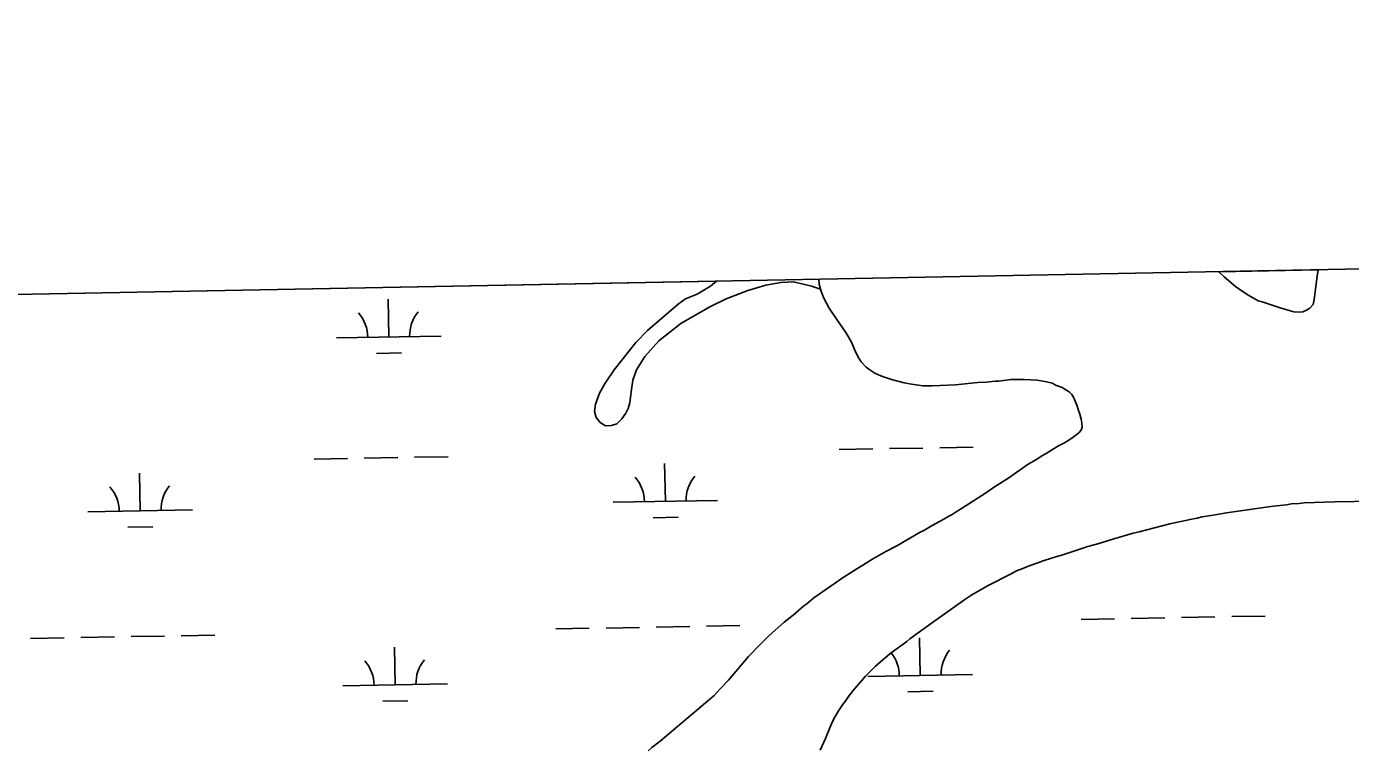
# Model space of a CAD drawing. Extents: x 3957609 to 3995875, y 234277 to 260273.
# Drawn here: x 3979998 to 3981263, y 257796 to 258486 of the extents above; entities that cross this region are included whole.
import ezdxf

# ---------------------------------------------------------------- set-up
doc = ezdxf.new("R2010")
doc.units = 0
for name, color, linetype in [('V-GRID-FRAM', 7, 'Continuous'), ('V-TOPO-SHOR', 7, 'Continuous'), ('V-WETL-SWMP', 7, 'Continuous')]:
    doc.layers.add(name, color=color, linetype=linetype)

msp = doc.modelspace()

# ---------------------------------------------------------------- linework, layer by layer
at = {"layer": 'V-GRID-FRAM'}
for points in [[(3961534.646, 257877.621), (3993438.57, 258485.581), (3993792.928, 240306.336), (3961873.139, 239698.074), (3961534.646, 257877.621)], [(3961534.646, 257877.621), (3993438.57, 258485.581)]]:
    msp.add_lwpolyline(points, dxfattribs=at)
at = {"layer": 'V-TOPO-SHOR'}
for points in [[(3981229.547, 258237.185), (3981230.954, 258246.968), (3981231.978, 258252.973)], [(3980756.33, 258234.619), (3980747.761, 258237.478), (3980730.615, 258241.342), (3980718.428, 258240.998), (3980704.086, 258238.321), (3980687.005, 258233.218), (3980666.112, 258225.298), (3980650.678, 258217.458), (3980623.028, 258201.57), (3980602.005, 258185.073), (3980588.497, 258170.109), (3980580.552, 258157.462), (3980577.104, 258147.531), (3980575.404, 258136.327), (3980574.195, 258125.704), (3980572.422, 258120.445), (3980570.357, 258116.064), (3980566.632, 258110.618), (3980561.641, 258105.763), (3980556.566, 258104.026), (3980550.813, 258103.95), (3980545.851, 258106.893), (3980541.97, 258111.782), (3980540.43, 258117.637), (3980541.335, 258124.653), (3980545.079, 258134.975), (3980550.574, 258144.607), (3980559.296, 258157.444), (3980579.866, 258183.4), (3980591.024, 258194.961), (3980620.464, 258220.203), (3980627.503, 258225.149), (3980638.341, 258229.691), (3980651.141, 258237.347), (3980656.846, 258242.013)], [(3980754.614, 258243.876), (3980754.602, 258243.632), (3980755.171, 258239.126), (3980756.33, 258234.619)], [(3981137.115, 258251.165), (3981137.969, 258250.247), (3981142.067, 258246.317), (3981152.995, 258237.074), (3981156.12, 258234.715), (3981163.931, 258229.398), (3981174.677, 258223.289), (3981178.392, 258222.298), (3981195.407, 258216.754), (3981204.205, 258213.979), (3981208.508, 258212.789), (3981212.618, 258212.381), (3981217.124, 258212.953), (3981220.849, 258214.311), (3981223.989, 258216.256), (3981226.938, 258219.769), (3981228.13, 258224.465), (3981229.547, 258237.185)], [(3980970.778, 258146.118), (3980967.061, 258146.915), (3980963.147, 258147.517), (3980950.816, 258148.15), (3980944.943, 258147.976), (3980938.09, 258148), (3980926.73, 258146.671), (3980923.4, 258146.489), (3980914.782, 258145.541), (3980906.754, 258145.178), (3980885.211, 258143.106), (3980862.888, 258142.209), (3980854.274, 258142.239), (3980849.969, 258142.647), (3980843.315, 258143.651), (3980836.272, 258145.047), (3980824.146, 258148.224), (3980820.234, 258149.414), (3980815.54, 258150.997), (3980811.63, 258152.578), (3980808.308, 258154.157), (3980802.644, 258157.896), (3980800.106, 258160.059), (3980795.232, 258165.169), (3980793.09, 258168.503), (3980789.784, 258174.586), (3980785.512, 258184.586), (3980780.65, 258193.218), (3980771.887, 258205.584), (3980764.682, 258216.379), (3980759.627, 258225.992), (3980757.686, 258230.502), (3980756.33, 258234.619)], [(3980668.418, 257860.799), (3980687.687, 257883.243), (3980697.71, 257893.78), (3980706.947, 257903.144), (3980721.678, 257916.208), (3980730.122, 257922.831), (3980740.532, 257931.799), (3980743.28, 257933.749), (3980749.957, 257939.401), (3980754.079, 257942.322), (3980779.008, 257959.654), (3980785.09, 257963.353), (3980788.428, 257965.69), (3980799.416, 257972.11), (3980805.499, 257976.003), (3980818.645, 257983.591), (3980829.434, 257989.229), (3980851.605, 258002.265), (3980854.352, 258003.625), (3980863.572, 258008.878), (3980873.576, 258014.321), (3980879.071, 258017.631), (3980882.014, 258019.185), (3980885.938, 258021.717), (3980890.255, 258024.049), (3980914.983, 258040.208), (3980922.638, 258045.467), (3980935.393, 258053.643), (3980946.974, 258061.823), (3980954.824, 258067.082), (3980962.674, 258071.751), (3980967.973, 258075.256), (3980971.896, 258077.394), (3980974.448, 258079.147), (3980977.979, 258081.289), (3980983.67, 258084.594), (3980988.77, 258087.316), (3980993.675, 258090.237), (3980997.798, 258092.963), (3981003.1, 258097.249), (3981005.263, 258099.786), (3981006.252, 258102.719), (3981006.069, 258106.246), (3981005.496, 258110.358), (3981004.142, 258115.063), (3981002.594, 258119.376), (3981001.435, 258123.687), (3980998.523, 258130.744), (3980996.577, 258133.689), (3980994.042, 258136.44), (3980990.916, 258138.41), (3980987.203, 258140.38), (3980983.879, 258141.762), (3980980.947, 258142.754), (3980978.018, 258144.525), (3980970.778, 258146.118)], [(3981284.982, 258031.799), (3981247.781, 258031.348), (3981218.607, 258030.281), (3981213.71, 258029.712), (3981206.462, 258029.153), (3981201.565, 258028.387), (3981189.03, 258027.062), (3981144.369, 258020.57), (3981133.398, 258018.653), (3981121.056, 258016.74), (3981116.352, 258015.583), (3981109.495, 258014.432), (3981090.293, 258010.197), (3981060.702, 258002.474), (3981055.019, 258001.124), (3981035.813, 257995.519), (3981021.307, 257991.068), (3981011.703, 257988.363)], [(3981011.703, 257988.363), (3980987.791, 257980.619), (3980982.302, 257979.073), (3980969.953, 257975.008), (3980954.075, 257969.388), (3980949.76, 257967.447), (3980943.681, 257965.118), (3980937.994, 257962.204), (3980916.416, 257951.319), (3980905.429, 257944.702), (3980900.917, 257942.174), (3980894.242, 257937.695), (3980867.745, 257919.194), (3980863.424, 257915.88), (3980841.636, 257900.299), (3980838.69, 257897.764), (3980827.304, 257889.387), (3980822.395, 257885.49), (3980813.557, 257878.279), (3980808.646, 257873.794), (3980799.215, 257864.627), (3980787.613, 257850.768), (3980783.089, 257845.107), (3980779.94, 257840.42), (3980777.382, 257837.102), (3980773.445, 257831.437), (3980770.293, 257825.969), (3980767.729, 257821.082), (3980765.755, 257816.782), (3980761.014, 257805.053), (3980756.078, 257793.717)], [(3980603.162, 257802.288), (3980654.659, 257846.166), (3980660.361, 257852.411), (3980668.418, 257860.799)], [(3980591.577, 257793.232), (3980595.112, 257796.351), (3980603.162, 257802.288)]]:
    msp.add_lwpolyline(points, dxfattribs=at)
at = {"layer": 'V-WETL-SWMP'}
for p, q in [((3981137.115, 258251.165), (3981231.977, 258252.973)), ((3981231.977, 258252.973), (3981230.954, 258246.968)), ((3979576.057, 258221.417), (3980656.846, 258242.013)), ((3980656.846, 258242.013), (3980651.141, 258237.346)), ((3980704.085, 258238.321), (3980718.427, 258240.998)), ((3980718.427, 258240.998), (3980730.616, 258241.343)), ((3980730.616, 258241.343), (3980747.761, 258237.478)), ((3981137.969, 258250.247), (3981137.115, 258251.165)), ((3981142.066, 258246.317), (3981137.969, 258250.247)), ((3981152.996, 258237.074), (3981142.066, 258246.317)), ((3981230.954, 258246.968), (3981229.548, 258237.184)), ((3980638.341, 258229.691), (3980627.502, 258225.148)), ((3980651.141, 258237.346), (3980638.341, 258229.691)), ((3980666.111, 258225.299), (3980687.005, 258233.217)), ((3980687.005, 258233.217), (3980704.085, 258238.321)), ((3980747.761, 258237.478), (3980756.33, 258234.619)), ((3980756.33, 258234.619), (3980757.685, 258230.502)), ((3980757.685, 258230.502), (3980759.627, 258225.992)), ((3981156.12, 258234.714), (3981152.996, 258237.074)), ((3981163.932, 258229.399), (3981156.12, 258234.714)), ((3981174.677, 258223.29), (3981163.932, 258229.399)), ((3981229.548, 258237.184), (3981228.13, 258224.464)), ((3980343.752, 258188.789), (3980343.097, 258224.783)), ((3980620.464, 258220.202), (3980591.024, 258194.961)), ((3980627.502, 258225.148), (3980620.464, 258220.202)), ((3980623.028, 258201.571), (3980650.678, 258217.458)), ((3980650.678, 258217.458), (3980666.111, 258225.299)), ((3980759.627, 258225.992), (3980764.682, 258216.38)), ((3980764.682, 258216.38), (3980771.886, 258205.585)), ((3981178.393, 258222.297), (3981174.677, 258223.29)), ((3981195.406, 258216.753), (3981178.393, 258222.297)), ((3981204.206, 258213.979), (3981195.406, 258216.753)), ((3981223.989, 258216.256), (3981220.849, 258214.31)), ((3981226.938, 258219.769), (3981223.989, 258216.256)), ((3981228.13, 258224.464), (3981226.938, 258219.769)), ((3980771.886, 258205.585), (3980780.651, 258193.219)), ((3981208.509, 258212.789), (3981204.206, 258213.979)), ((3981212.619, 258212.382), (3981208.509, 258212.789)), ((3981217.124, 258212.953), (3981212.619, 258212.382)), ((3981220.849, 258214.31), (3981217.124, 258212.953)), ((3980293.76, 258187.88), (3980393.744, 258189.698)), ((3980591.024, 258194.961), (3980579.867, 258183.4)), ((3980602.005, 258185.074), (3980623.028, 258201.571)), ((3980780.651, 258193.219), (3980785.513, 258184.586)), ((3980579.867, 258183.4), (3980559.297, 258157.444)), ((3980588.496, 258170.109), (3980602.005, 258185.074)), ((3980785.513, 258184.586), (3980789.784, 258174.586)), ((3980332.034, 258173.142), (3980356.03, 258173.578)), ((3980580.552, 258157.463), (3980588.496, 258170.109)), ((3980789.784, 258174.586), (3980793.09, 258168.504)), ((3980793.09, 258168.504), (3980795.231, 258165.168)), ((3980795.231, 258165.168), (3980800.107, 258160.06)), ((3980559.297, 258157.444), (3980550.573, 258144.607)), ((3980577.103, 258147.531), (3980580.552, 258157.463)), ((3980800.107, 258160.06), (3980802.644, 258157.897)), ((3980802.644, 258157.897), (3980808.308, 258154.156)), ((3980808.308, 258154.156), (3980811.631, 258152.578)), ((3980811.631, 258152.578), (3980815.54, 258150.997)), ((3980550.573, 258144.607), (3980545.078, 258134.975)), ((3980575.404, 258136.326), (3980577.103, 258147.531)), ((3980815.54, 258150.997), (3980820.233, 258149.413)), ((3980820.233, 258149.413), (3980824.145, 258148.224)), ((3980824.145, 258148.224), (3980836.272, 258145.047)), ((3980836.272, 258145.047), (3980843.315, 258143.651)), ((3980843.315, 258143.651), (3980849.968, 258142.647)), ((3980849.968, 258142.647), (3980854.273, 258142.24)), ((3980854.273, 258142.24), (3980862.888, 258142.208)), ((3980862.888, 258142.208), (3980885.21, 258143.105)), ((3980885.21, 258143.105), (3980906.754, 258145.179)), ((3980906.754, 258145.179), (3980914.782, 258145.541)), ((3980914.782, 258145.541), (3980923.4, 258146.489)), ((3980923.4, 258146.489), (3980926.729, 258146.672)), ((3980926.729, 258146.672), (3980938.09, 258148.001)), ((3980938.09, 258148.001), (3980944.942, 258147.976)), ((3980944.942, 258147.976), (3980950.816, 258148.15)), ((3980950.816, 258148.15), (3980963.148, 258147.517)), ((3980963.148, 258147.517), (3980967.062, 258146.915)), ((3980967.062, 258146.915), (3980970.779, 258146.118)), ((3980970.779, 258146.118), (3980978.017, 258144.526)), ((3980978.017, 258144.526), (3980980.947, 258142.753)), ((3980980.947, 258142.753), (3980983.88, 258141.763)), ((3980983.88, 258141.763), (3980987.203, 258140.38)), ((3980987.203, 258140.38), (3980990.916, 258138.409)), ((3980545.078, 258134.975), (3980541.335, 258124.654)), ((3980574.195, 258125.703), (3980575.404, 258136.326)), ((3980990.916, 258138.409), (3980994.041, 258136.439)), ((3980994.041, 258136.439), (3980996.576, 258133.689)), ((3980996.576, 258133.689), (3980998.523, 258130.745)), ((3980998.523, 258130.745), (3981001.434, 258123.686)), ((3980541.335, 258124.654), (3980540.431, 258117.637)), ((3980540.431, 258117.637), (3980541.97, 258111.782)), ((3980566.632, 258110.619), (3980570.357, 258116.065)), ((3980570.357, 258116.065), (3980572.421, 258120.445)), ((3980572.421, 258120.445), (3980574.195, 258125.703)), ((3981001.434, 258123.686), (3981002.593, 258119.375)), ((3981002.593, 258119.375), (3981004.143, 258115.062)), ((3981004.143, 258115.062), (3981005.496, 258110.358)), ((3980541.97, 258111.782), (3980545.852, 258106.893)), ((3980545.852, 258106.893), (3980550.813, 258103.95)), ((3980550.813, 258103.95), (3980556.566, 258104.026)), ((3980556.566, 258104.026), (3980561.642, 258105.762)), ((3980561.642, 258105.762), (3980566.632, 258110.619)), ((3981006.251, 258102.72), (3981005.262, 258099.787)), ((3981005.496, 258110.358), (3981006.069, 258106.245)), ((3981006.069, 258106.245), (3981006.251, 258102.72)), ((3980993.675, 258090.236), (3980988.77, 258087.317)), ((3980997.797, 258092.962), (3980993.675, 258090.236)), ((3981003.099, 258097.25), (3980997.797, 258092.962)), ((3981005.262, 258099.787), (3981003.099, 258097.25)), ((3980774.28, 258081.166), (3980806.274, 258081.748)), ((3980822.272, 258082.039), (3980854.266, 258082.62)), ((3980870.264, 258082.911), (3980902.258, 258083.493)), ((3980967.973, 258075.255), (3980962.674, 258071.751)), ((3980971.896, 258077.394), (3980967.973, 258075.255)), ((3980974.448, 258079.147), (3980971.896, 258077.394)), ((3980977.98, 258081.288), (3980974.448, 258079.147)), ((3980983.67, 258084.595), (3980977.98, 258081.288)), ((3980988.77, 258087.317), (3980983.67, 258084.595)), ((3980272.455, 258072.041), (3980304.449, 258072.623)), ((3980320.447, 258072.914), (3980352.441, 258073.496)), ((3980368.439, 258073.786), (3980400.433, 258074.368)), ((3980608.087, 258031.706), (3980607.433, 258067.7)), ((3980954.825, 258067.081), (3980946.974, 258061.823)), ((3980962.674, 258071.751), (3980954.825, 258067.081)), ((3980106.262, 258022.582), (3980105.608, 258058.576)), ((3980935.393, 258053.643), (3980922.637, 258045.467)), ((3980946.974, 258061.823), (3980935.393, 258053.643)), ((3980914.982, 258040.209), (3980890.254, 258024.05)), ((3980922.637, 258045.467), (3980914.982, 258040.209)), ((3980558.096, 258030.797), (3980658.079, 258032.615)), ((3981144.368, 258020.57), (3981189.03, 258027.062)), ((3981189.03, 258027.062), (3981201.565, 258028.387)), ((3981201.565, 258028.387), (3981206.463, 258029.152)), ((3981206.463, 258029.152), (3981213.709, 258029.712)), ((3981213.709, 258029.712), (3981218.606, 258030.282)), ((3981218.606, 258030.282), (3981247.781, 258031.349)), ((3981247.781, 258031.349), (3981284.982, 258031.799)), ((3980056.271, 258021.673), (3980156.254, 258023.491)), ((3980596.37, 258016.06), (3980620.366, 258016.496)), ((3980873.577, 258014.322), (3980863.572, 258008.877)), ((3980879.071, 258017.631), (3980873.577, 258014.322)), ((3980882.013, 258019.186), (3980879.071, 258017.631)), ((3980885.938, 258021.717), (3980882.013, 258019.186)), ((3980890.254, 258024.05), (3980885.938, 258021.717)), ((3981090.294, 258010.197), (3981109.496, 258014.433)), ((3981109.496, 258014.433), (3981116.353, 258015.583)), ((3981116.353, 258015.583), (3981121.056, 258016.74)), ((3981121.056, 258016.74), (3981133.397, 258018.652)), ((3981133.397, 258018.652), (3981144.368, 258020.57)), ((3980094.545, 258006.935), (3980118.541, 258007.371)), ((3980851.605, 258002.265), (3980829.433, 257989.229)), ((3980854.351, 258003.625), (3980851.605, 258002.265)), ((3980863.572, 258008.877), (3980854.351, 258003.625)), ((3981035.812, 257995.518), (3981055.019, 258001.125)), ((3981055.019, 258001.125), (3981060.702, 258002.474)), ((3981060.702, 258002.474), (3981090.294, 258010.197)), ((3980829.433, 257989.229), (3980818.644, 257983.591)), ((3980987.79, 257980.619), (3981011.704, 257988.362)), ((3981011.704, 257988.362), (3981021.307, 257991.068)), ((3981021.307, 257991.068), (3981035.812, 257995.518)), ((3980805.499, 257976.004), (3980799.415, 257972.11)), ((3980818.644, 257983.591), (3980805.499, 257976.004)), ((3980954.074, 257969.388), (3980969.953, 257975.007)), ((3980969.953, 257975.007), (3980982.302, 257979.073)), ((3980982.302, 257979.073), (3980987.79, 257980.619)), ((3980785.091, 257963.353), (3980779.008, 257959.655)), ((3980788.428, 257965.69), (3980785.091, 257963.353)), ((3980799.415, 257972.11), (3980788.428, 257965.69)), ((3980916.417, 257951.318), (3980937.993, 257962.203)), ((3980937.993, 257962.203), (3980943.682, 257965.119)), ((3980943.682, 257965.119), (3980949.76, 257967.446)), ((3980949.76, 257967.446), (3980954.074, 257969.388)), ((3980779.008, 257959.655), (3980754.08, 257942.322)), ((3980905.429, 257944.702), (3980916.417, 257951.318)), ((3980749.957, 257939.401), (3980743.28, 257933.748)), ((3980754.08, 257942.322), (3980749.957, 257939.401)), ((3980867.745, 257919.193), (3980894.243, 257937.695)), ((3980894.243, 257937.695), (3980900.917, 257942.174)), ((3980900.917, 257942.174), (3980905.429, 257944.702)), ((3980740.532, 257931.8), (3980730.122, 257922.832)), ((3980743.28, 257933.748), (3980740.532, 257931.8)), ((3980551.436, 257910.585), (3980583.431, 257911.167)), ((3980599.428, 257911.458), (3980631.423, 257912.04)), ((3980647.42, 257912.331), (3980679.415, 257912.912)), ((3980721.679, 257916.207), (3980706.947, 257903.143)), ((3980730.122, 257922.832), (3980721.679, 257916.207)), ((3980841.636, 257900.298), (3980863.425, 257915.881)), ((3980863.425, 257915.881), (3980867.745, 257919.193)), ((3981005.269, 257918.837), (3981037.264, 257919.419)), ((3981053.261, 257919.71), (3981085.256, 257920.292)), ((3981101.253, 257920.583), (3981133.248, 257921.165)), ((3981149.245, 257921.455), (3981181.24, 257922.037)), ((3980001.619, 257900.588), (3980033.614, 257901.17)), ((3980049.611, 257901.461), (3980081.606, 257902.042)), ((3980097.603, 257902.333), (3980129.598, 257902.915)), ((3980145.595, 257903.206), (3980177.59, 257903.788)), ((3980503.444, 257909.713), (3980535.439, 257910.295)), ((3980706.947, 257903.143), (3980697.711, 257893.78)), ((3980838.69, 257897.764), (3980841.636, 257900.298)), ((3980851.625, 257865.293), (3980850.97, 257901.287)), ((3980349.8, 257856.169), (3980349.145, 257892.163)), ((3980697.711, 257893.78), (3980687.687, 257883.244)), ((3980813.558, 257878.278), (3980822.395, 257885.49)), ((3980822.395, 257885.49), (3980827.304, 257889.387)), ((3980827.304, 257889.387), (3980838.69, 257897.764)), ((3980687.687, 257883.244), (3980668.418, 257860.8)), ((3980799.215, 257864.626), (3980808.647, 257873.793)), ((3980808.647, 257873.793), (3980813.558, 257878.278)), ((3980668.418, 257860.8), (3980660.36, 257852.411)), ((3980787.613, 257850.768), (3980799.215, 257864.626)), ((3980801.633, 257864.384), (3980901.617, 257866.202)), ((3980299.808, 257855.26), (3980399.792, 257857.078)), ((3980660.36, 257852.411), (3980654.659, 257846.167)), ((3980783.089, 257845.107), (3980787.613, 257850.768)), ((3980839.907, 257849.647), (3980863.904, 257850.083)), ((3980338.082, 257840.522), (3980362.078, 257840.958)), ((3980654.659, 257846.167), (3980603.163, 257802.287)), ((3980773.446, 257831.438), (3980777.382, 257837.101)), ((3980777.382, 257837.101), (3980779.94, 257840.42)), ((3980779.94, 257840.42), (3980783.089, 257845.107)), ((3980767.73, 257821.082), (3980770.293, 257825.968)), ((3980770.293, 257825.968), (3980773.446, 257831.438)), ((3980761.014, 257805.053), (3980765.756, 257816.782)), ((3980765.756, 257816.782), (3980767.73, 257821.082)), ((3980603.163, 257802.287), (3980595.112, 257796.351)), ((3980756.078, 257793.716), (3980761.014, 257805.053))]:
    msp.add_line(p, q, dxfattribs=at)
for centre, start, end in [((3980288.509, 258188.259), 0.269879, 41.813537), ((3980398.977, 258190.268), 140.269876, 181.813534), ((3980552.845, 258031.177), 0.269879, 41.813537), ((3980663.312, 258033.185), 140.269876, 181.813534), ((3980051.02, 258022.052), 0.269879, 41.813537), ((3980161.487, 258024.061), 140.269876, 181.813534), ((3980796.383, 257864.764), 0.269879, 38.54135), ((3980906.85, 257866.772), 140.269876, 181.813534), ((3980294.557, 257855.639), 0.269879, 41.813537), ((3980405.025, 257857.648), 140.269876, 181.813534)]:
    msp.add_arc(centre, 35.246, start, end, dxfattribs=at)

doc.saveas('drawing.dxf')
